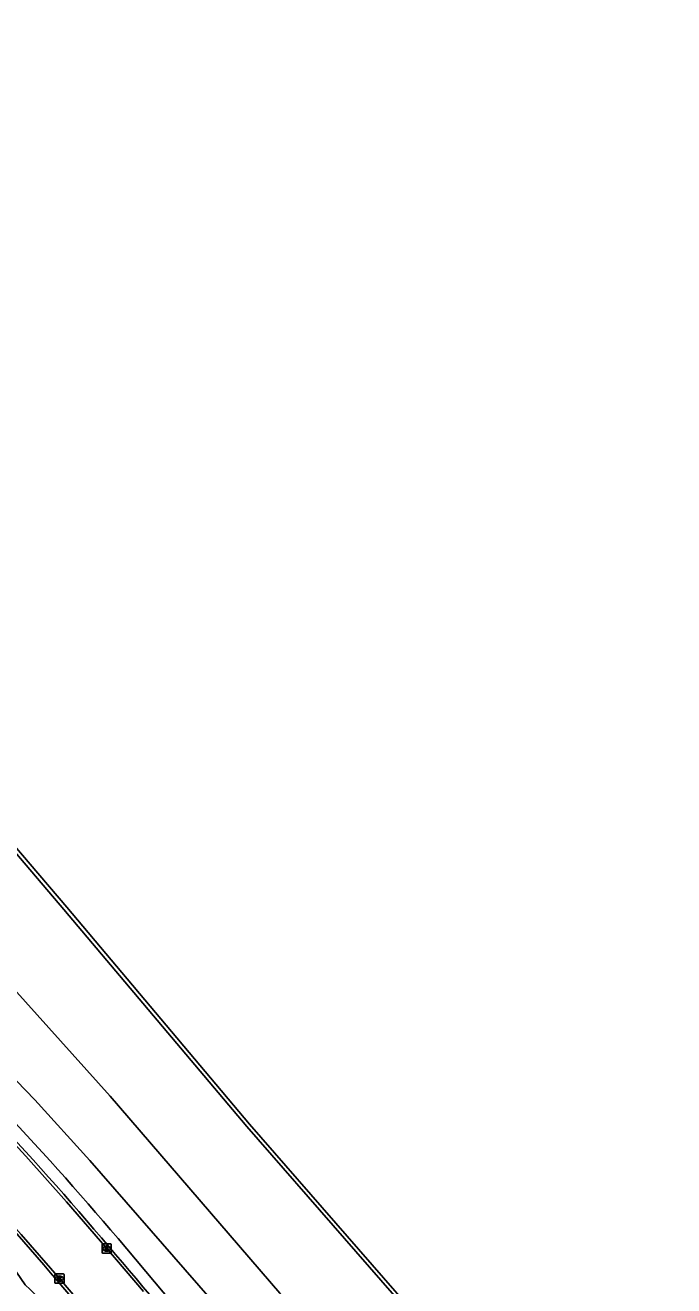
# Model space of a CAD drawing. Extents: x 155018 to 156648, y 383980 to 385733.
# Drawn here: x 156467.4 to 156537.8, y 384824.6 to 384961.4 of the extents above; entities that cross this region are included whole.
import ezdxf

# ---------------------------------------------------------------- set-up
doc = ezdxf.new("R2010")
doc.units = 0
for name, color, linetype in [('IMGEO_Berm_groen', 7, 'Continuous'), ('IMGEO_Fietspad_gesloten', 7, 'Continuous'), ('IMGEO_Kademuur', 7, 'Continuous'), ('IMGEO_Kolk', 7, 'Continuous'), ('IMGEO_Rijbaan_lokaal_gesloten', 7, 'Continuous')]:
    doc.layers.add(name, color=color, linetype=linetype)

msp = doc.modelspace()

# ---------------------------------------------------------------- linework, layer by layer
at = {"layer": 'IMGEO_Berm_groen'}
msp.add_lwpolyline([(156537.76, 384773.41), (156536.39, 384775.4), (156533.29, 384779.13), (156528.57, 384784.43), (156516.83, 384798.22), (156504.05, 384813.66), (156500, 384818.19), (156495.01, 384823.78), (156476.62, 384845.19), (156463.29, 384860.02), (156460.38, 384862.78), (156457.97, 384864.72), (156450.59, 384870.18), (156441.55, 384877.59), (156438.82, 384880.2), (156437.57, 384882.16), (156435.96, 384886.02), (156435.36, 384886.67)], dxfattribs=at)
at = {"layer": 'IMGEO_Fietspad_gesloten'}
for points in [[(156381.37, 384930.95), (156406.22, 384906.79), (156430.16, 384883.21), (156451.16, 384862.67), (156457.4, 384856.18), (156468.44, 384844.79), (156474.42, 384838.2), (156491.39, 384818.69), (156500, 384808.43), (156505.2, 384802.15), (156514.33, 384791.11)], [(156477.47, 384829.73), (156500, 384802.83), (156502.44, 384799.88), (156511.53, 384788.87)]]:
    msp.add_lwpolyline(points, dxfattribs=at)
msp.add_arc((156182.05, 384578.34), 387.91, 40.3959, 46.2769, dxfattribs=at)
at = {"layer": 'IMGEO_Kademuur'}
for points in [[(156327.82, 385031.2), (156326.99, 385032.1), (156326.99, 385032.28), (156327.35, 385032.57), (156345.09, 385012.26), (156359, 384996.04), (156374.62, 384977.98), (156393.55, 384956.6), (156410.68, 384936.61), (156432.83, 384911.03), (156453.05, 384887.8), (156471.9, 384865.68), (156491.75, 384842.13), (156512.92, 384817.83), (156526.6, 384802.2), (156526.27, 384801.88), (156526.06, 384801.91), (156525.37, 384802.68)], [(156462.15, 384876.5), (156471.59, 384865.42), (156491.45, 384841.87), (156512.62, 384817.56), (156523.03, 384805.67), (156523.42, 384805.04)]]:
    msp.add_lwpolyline(points, dxfattribs=at)
at = {"layer": 'IMGEO_Kolk'}
for p, q in [((156475.74, 384828.22), (156475.74, 384829.07)), ((156475.81, 384829.14), (156476.66, 384829.14)), ((156476.66, 384828.14), (156475.81, 384828.14)), ((156476.22, 384828.92), (156476.25, 384828.92)), ((156476.25, 384828.36), (156476.22, 384828.36)), ((156476.74, 384829.07), (156476.74, 384828.22)), ((156470.62, 384824.95), (156470.62, 384825.8)), ((156470.69, 384825.88), (156471.55, 384825.88)), ((156471.11, 384825.66), (156471.13, 384825.66)), ((156471.62, 384825.8), (156471.62, 384824.95)), ((156471.55, 384824.88), (156470.69, 384824.88)), ((156471.13, 384825.1), (156471.1, 384825.1))]:
    msp.add_line(p, q, dxfattribs=at)
for points in [[(156475.74, 384828.22), (156475.74, 384829.07)], [(156475.81, 384829.14), (156476.66, 384829.14)], [(156476.66, 384828.14), (156475.81, 384828.14)], [(156476.06, 384828.84), (156476.18, 384828.84), (156476.18, 384828.69), (156476.31, 384828.84), (156476.47, 384828.84), (156476.33, 384828.69), (156476.48, 384828.44), (156476.33, 384828.44), (156476.24, 384828.61), (156476.18, 384828.54), (156476.18, 384828.44), (156476.06, 384828.44), (156476.06, 384828.84)], [(156476.74, 384829.07), (156476.74, 384828.22)], [(156470.62, 384824.95), (156470.62, 384825.8)], [(156470.69, 384825.88), (156471.55, 384825.88)], [(156470.94, 384825.58), (156471.06, 384825.58), (156471.06, 384825.43), (156471.19, 384825.58), (156471.36, 384825.58), (156471.21, 384825.43), (156471.36, 384825.18), (156471.21, 384825.18), (156471.13, 384825.34), (156471.06, 384825.27), (156471.06, 384825.18), (156470.94, 384825.18), (156470.94, 384825.58)], [(156471.62, 384825.8), (156471.62, 384824.95)], [(156471.55, 384824.88), (156470.69, 384824.88)]]:
    msp.add_lwpolyline(points, dxfattribs=at)
for centre, start, end in [((156475.81, 384829.07), 91.552, 178.448), ((156475.81, 384829.07), 91.552, 178.448), ((156475.81, 384828.22), 181.552, 268.448), ((156475.81, 384828.22), 181.552, 268.448), ((156476.66, 384829.07), 1.552, 88.448), ((156476.66, 384829.07), 1.552, 88.448), ((156476.66, 384828.22), 271.552, 358.448), ((156476.66, 384828.22), 271.552, 358.448), ((156470.69, 384825.8), 91.552, 178.448), ((156470.69, 384825.8), 91.552, 178.448), ((156471.54, 384825.8), 1.552, 88.448), ((156471.54, 384825.8), 1.552, 88.448), ((156470.69, 384824.95), 181.552, 268.448), ((156470.69, 384824.95), 181.552, 268.448), ((156471.54, 384824.95), 271.552, 358.448), ((156471.54, 384824.95), 271.552, 358.448)]:
    msp.add_arc(centre, 0.0765, start, end, dxfattribs=at)
for centre, major_axis, ratio, start_param, end_param in [((156476.22, 384828.64), (-0.387, 0.002), 0.722429, 4.712389, 7.853982), ((156476.25, 384828.64), (-0.39, 0.002), 0.717154, 1.570796, 4.712389), ((156471.11, 384825.38), (-0.387, 0.002), 0.722429, 4.712389, 7.853982), ((156471.13, 384825.38), (-0.39, 0.002), 0.717154, 1.570796, 4.712389)]:
    msp.add_ellipse(centre, major_axis=major_axis, ratio=ratio, start_param=start_param, end_param=end_param, dxfattribs=at)
at = {"layer": 'IMGEO_Rijbaan_lokaal_gesloten'}
for points in [[(156480.23, 384823.97), (156476.24, 384828.64), (156471.89, 384833.69), (156467.45, 384838.66), (156462.94, 384843.56), (156458.34, 384848.38), (156453.67, 384853.13), (156448.92, 384857.8), (156434.27, 384872.12), (156419.65, 384886.46), (156405.73, 384900.1), (156377.91, 384927.34), (156375.04, 384930.02), (156372.14, 384932.65), (156369.2, 384935.26), (156366.24, 384937.82), (156363.24, 384940.35), (156360.21, 384942.85), (156354.98, 384946.98), (156349.67, 384951.02)], [(156346.67, 384945.73), (156351.57, 384941.99), (156356.4, 384938.16), (156359.31, 384935.79), (156362.19, 384933.37), (156365.03, 384930.92), (156367.84, 384928.43), (156370.62, 384925.91), (156373.36, 384923.34), (156376.44, 384920.41), (156387.34, 384909.75), (156401.98, 384895.37), (156415.89, 384881.77), (156431.23, 384866.7), (156445.15, 384853.07), (156449.65, 384848.62), (156454.08, 384844.1), (156458.44, 384839.51), (156462.74, 384834.86), (156466.96, 384830.15), (156471.12, 384825.38), (156475.52, 384820.2)], [(156465.46, 384827.57), (156467.4, 384824.71)]]:
    msp.add_lwpolyline(points, dxfattribs=at)
for centre, radius, start, end in [((156186.95, 384584.47), 378.87, 40.1667, 46.2139), ((156189.66, 384587.59), 368.13, 40.1938, 45.6976), ((154226.43, 382909.84), 2957.24, 39.75234, 40.46008), ((154855.98, 383438.84), 2128.32, 39.54782, 40.64506), ((156300.5, 384656.7), 236.82, 42.2601, 45.1909)]:
    msp.add_arc(centre, radius, start, end, dxfattribs=at)

doc.saveas('drawing.dxf')
